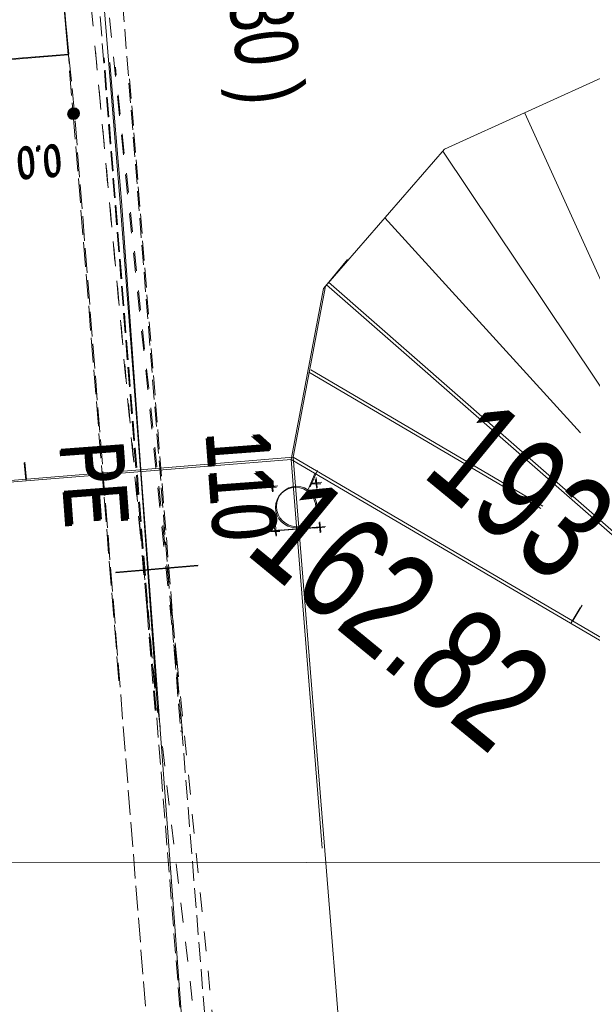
# Model space of a CAD drawing. Header units: metres. Extents: x -740 to 758, y -633 to 854.
# Tile 505 of 656: x -210 to -200, y -125 to -109. Entities that reach past the tile are written whole.
import ezdxf

# ---------------------------------------------------------------- set-up
doc = ezdxf.new("R2010")
doc.units = ezdxf.units.M
doc.header["$MEASUREMENT"] = 0
for name, pattern in [('333_125', [0.4576, 0.3328, -0.1248]), ('333_333', [0.6656, 0.3328, -0.3328]), ('416_125', [0.5408, 0.416, -0.1248])]:
    doc.linetypes.add(name, pattern=pattern)
for name, color, linetype in [('Gas.LOVION', 7, 'Continuous'), ('Gis.LOVION', 7, 'Continuous'), ('Grundkarte.LOVION', 7, 'Continuous'), ('Strom.LOVION', 7, 'Continuous'), ('StromBemass.LOVION', 7, 'Continuous'), ('ViewBounds.LOVION', 7, 'Continuous'), ('Wasser.LOVION', 7, 'Continuous'), ('wasser_projekt.LOVION', 7, 'Continuous')]:
    doc.layers.add(name, color=color, linetype=linetype)
doc.styles.add('ERSTELLTER_STIL_1', font='arial.ttf')

msp = doc.modelspace()

# ---------------------------------------------------------------- hatches: boundary and pattern name
at = {"layer": 'StromBemass.LOVION', "linetype": 'Continuous', "lineweight": 13}
for points in [[(-208.697, -110.179), (-208.69, -110.169), (-208.684, -110.159), (-208.68, -110.148), (-208.677, -110.136), (-208.676, -110.125), (-208.676, -110.113), (-208.677, -110.101), (-208.68, -110.09), (-208.685, -110.079), (-208.69, -110.068), (-208.697, -110.059), (-208.705, -110.05), (-208.715, -110.043), (-208.725, -110.036), (-208.735, -110.031), (-208.747, -110.028), (-208.758, -110.026), (-208.77, -110.025), (-208.782, -110.026), (-208.793, -110.028), (-208.805, -110.032), (-208.815, -110.037), (-208.825, -110.043), (-208.834, -110.051), (-208.843, -110.059), (-208.849, -110.069), (-208.855, -110.079), (-208.859, -110.09), (-208.862, -110.102), (-208.864, -110.113), (-208.864, -110.125), (-208.862, -110.137), (-208.859, -110.148), (-208.855, -110.159), (-208.849, -110.17), (-208.842, -110.179), (-208.834, -110.188), (-208.825, -110.195), (-208.815, -110.202), (-208.804, -110.207), (-208.793, -110.21), (-208.781, -110.213), (-208.769, -110.213), (-208.758, -110.212), (-208.746, -110.21), (-208.735, -110.207), (-208.724, -110.201), (-208.714, -110.195), (-208.705, -110.187)], [(-208.695, -110.178), (-208.688, -110.169), (-208.682, -110.158), (-208.678, -110.147), (-208.675, -110.136), (-208.673, -110.124), (-208.673, -110.112), (-208.675, -110.1), (-208.678, -110.089), (-208.682, -110.078), (-208.688, -110.067), (-208.695, -110.058), (-208.703, -110.049), (-208.712, -110.041), (-208.722, -110.035), (-208.733, -110.03), (-208.745, -110.026), (-208.756, -110.024), (-208.768, -110.024), (-208.78, -110.024), (-208.792, -110.027), (-208.803, -110.03), (-208.814, -110.035), (-208.824, -110.042), (-208.833, -110.049), (-208.841, -110.058), (-208.848, -110.068), (-208.854, -110.078), (-208.858, -110.089), (-208.861, -110.101), (-208.862, -110.113), (-208.862, -110.124), (-208.861, -110.136), (-208.858, -110.148), (-208.853, -110.159), (-208.847, -110.169), (-208.84, -110.179), (-208.832, -110.187), (-208.823, -110.195), (-208.813, -110.201), (-208.802, -110.206), (-208.791, -110.21), (-208.779, -110.212), (-208.767, -110.213), (-208.756, -110.212), (-208.744, -110.21), (-208.733, -110.206), (-208.722, -110.201), (-208.712, -110.195), (-208.703, -110.187)], [(-208.688, -110.166), (-208.681, -110.156), (-208.676, -110.146), (-208.671, -110.135), (-208.668, -110.124), (-208.667, -110.112), (-208.667, -110.1), (-208.669, -110.088), (-208.672, -110.077), (-208.676, -110.066), (-208.682, -110.056), (-208.689, -110.046), (-208.697, -110.038), (-208.706, -110.03), (-208.716, -110.024), (-208.726, -110.019), (-208.738, -110.015), (-208.749, -110.013), (-208.761, -110.012), (-208.773, -110.013), (-208.784, -110.015), (-208.796, -110.019), (-208.806, -110.024), (-208.816, -110.03), (-208.825, -110.038), (-208.833, -110.047), (-208.84, -110.056), (-208.846, -110.067), (-208.85, -110.078), (-208.853, -110.089), (-208.854, -110.101), (-208.854, -110.112), (-208.853, -110.124), (-208.85, -110.136), (-208.846, -110.147), (-208.84, -110.157), (-208.833, -110.166), (-208.825, -110.175), (-208.816, -110.182), (-208.806, -110.189), (-208.795, -110.194), (-208.784, -110.197), (-208.772, -110.199), (-208.76, -110.2), (-208.749, -110.199), (-208.737, -110.197), (-208.726, -110.193), (-208.715, -110.188), (-208.705, -110.182), (-208.696, -110.174)], [(-208.686, -110.167), (-208.679, -110.157), (-208.673, -110.147), (-208.669, -110.136), (-208.666, -110.125), (-208.665, -110.113), (-208.665, -110.101), (-208.666, -110.089), (-208.669, -110.078), (-208.673, -110.067), (-208.679, -110.057), (-208.686, -110.047), (-208.694, -110.039), (-208.703, -110.031), (-208.713, -110.025), (-208.724, -110.02), (-208.735, -110.017), (-208.747, -110.014), (-208.758, -110.014), (-208.77, -110.014), (-208.782, -110.017), (-208.793, -110.02), (-208.803, -110.025), (-208.813, -110.032), (-208.822, -110.039), (-208.83, -110.048), (-208.837, -110.057), (-208.843, -110.068), (-208.847, -110.079), (-208.85, -110.09), (-208.852, -110.102), (-208.852, -110.113), (-208.85, -110.125), (-208.847, -110.137), (-208.843, -110.147), (-208.837, -110.158), (-208.83, -110.167), (-208.822, -110.176), (-208.813, -110.183), (-208.803, -110.189), (-208.792, -110.194), (-208.781, -110.198), (-208.77, -110.2), (-208.758, -110.201), (-208.746, -110.2), (-208.735, -110.198), (-208.723, -110.194), (-208.713, -110.189), (-208.703, -110.183), (-208.694, -110.175)]]:
    msp.add_hatch(color=7, dxfattribs=at).paths.add_polyline_path(points)

# ---------------------------------------------------------------- linework, layer by layer
at = {"layer": 'Gis.LOVION', "color": 44, "linetype": 'Continuous', "lineweight": 18}
for points in [[(-209.117, -106.128), (-212.106, -106.391), (-211.86, -109.367), (-208.855, -109.117), (-209.103, -106.275)], [(-211.704, -106.328), (-212.085, -106.365), (-211.838, -109.341), (-208.846, -109.107), (-208.892, -108.639)]]:
    msp.add_lwpolyline(points, dxfattribs=at)
at = {"layer": 'Grundkarte.LOVION', "color": 7, "linetype": 'Continuous', "lineweight": 13}
for points in [[(-167.803, -112.729), (-167.814, -112.612), (-175.736, -113.209), (-196.328, -109.37), (-199.662, -109.43), (-202.492, -110.712), (-204.537, -113.069), (-205.082, -115.96), (-199.376, -119.304), (-196.911, -119.122), (-196.328, -109.37), (-196.911, -119.122), (-171.527, -117.26)], [(-202.518, -110.744), (-196.911, -119.122), (-196.802, -109.357)], [(-201.132, -110.106), (-199.213, -114.322)], [(-203.501, -111.875), (-200.19, -115.511)], [(-196.291, -119.022), (-196.877, -119.08), (-196.87, -118.547), (-196.877, -119.08), (-199.342, -119.261), (-205.048, -115.918), (-204.503, -113.027), (-204.133, -112.577)], [(-204.484, -113.005), (-197.438, -119.173)], [(-204.45, -112.963), (-197.404, -119.131)], [(-204.783, -114.483), (-200.863, -116.789)], [(-204.749, -114.441), (-200.829, -116.747)]]:
    msp.add_lwpolyline(points, dxfattribs=at)
at = {"layer": 'Grundkarte.LOVION', "color": 8, "linetype": 'Continuous', "lineweight": 18}
for points in [[(-224.516, -117.526), (-205.048, -115.918), (-199.342, -119.261), (-196.259, -119.049)], [(-211.886, -116.507), (-205.082, -115.96), (-199.376, -119.304), (-195.325, -119.026), (-171.527, -117.26)], [(-209.599, -116.017), (-209.57, -116.31)], [(-209.59, -116.007), (-209.562, -116.3)], [(-205.082, -115.96), (-204.558, -122.529)], [(-205.048, -115.918), (-203.68, -132.927), (-203.669, -133.044), (-203.625, -133.187), (-203.614, -133.304), (-203.527, -133.591), (-203.489, -133.676), (-203.401, -133.963), (-203.364, -134.048), (-203.32, -134.192), (-202.97, -134.749), (-202.874, -134.828), (-202.804, -134.94), (-202.707, -135.019), (-202.637, -135.13), (-202.444, -135.289), (-202.374, -135.4), (-202.182, -135.558), (-197.571, -139.186), (-198.857, -123.914)], [(-204.796, -116.464), (-204.676, -116.186)], [(-204.762, -116.422), (-204.641, -116.144)], [(-200.197, -118.468), (-200.349, -118.719)], [(-200.162, -118.425), (-200.315, -118.677)]]:
    msp.add_lwpolyline(points, dxfattribs=at)
at = {"layer": 'Strom.LOVION', "color": 7, "linetype": '333_125', "lineweight": 13}
for points in [[(-207.386, -120.205), (-208.33, -108.283), (-208.414, -107.729), (-208.639, -107.544), (-209.009, -107.536), (-209.004, -107.137), (-208.514, -107.163), (-208.037, -107.5), (-207.936, -108.229), (-206.952, -120.561)], [(-207.816, -109.524), (-206.128, -130.565), (-205.95, -130.873), (-205.752, -130.927), (-205.832, -131.319), (-206.224, -131.24), (-206.529, -130.693), (-208.249, -109.167)]]:
    msp.add_lwpolyline(points, dxfattribs=at)
at = {"layer": 'Strom.LOVION', "color": 9, "linetype": '333_333', "lineweight": 18}
for points in [[(-206.92, -120.588), (-207.035, -119.417), (-208.275, -107.332), (-209, -107.329), (-208.526, -107.637), (-207.426, -119.499), (-207.338, -120.245)], [(-208.394, -109.048), (-207.418, -119.49), (-206.03, -131.265)], [(-205.859, -130.894), (-207.013, -119.391), (-208.057, -109.326)]]:
    msp.add_lwpolyline(points, dxfattribs=at)
at = {"layer": 'Strom.LOVION', "color": 250, "linetype": 'Continuous', "lineweight": 18}
for points in [[(-205.428, -116.349), (-205.398, -116.508)], [(-205.407, -116.323), (-205.39, -116.498)], [(-204.738, -116.361), (-204.563, -116.343)], [(-204.68, -116.29), (-204.65, -116.45)], [(-204.659, -116.264), (-204.642, -116.44)], [(-205.494, -116.429), (-205.332, -116.428)], [(-205.486, -116.419), (-205.311, -116.402)], [(-204.746, -116.371), (-204.584, -116.369)], [(-204.609, -117.022), (-204.592, -117.198)], [(-204.601, -117.012), (-204.584, -117.188)], [(-205.436, -117.177), (-205.274, -117.176)], [(-205.428, -117.167), (-205.252, -117.15)], [(-205.37, -117.097), (-205.34, -117.256)], [(-205.349, -117.071), (-205.332, -117.246)], [(-204.688, -117.119), (-204.512, -117.101)], [(-204.68, -117.109), (-204.504, -117.091)]]:
    msp.add_lwpolyline(points, dxfattribs=at)
at = {"layer": 'Strom.LOVION', "color": 7, "linetype": 'Continuous', "lineweight": 13}
for points in [[(-205.348, -117.168), (-204.6, -117.11)], [(-205.34, -117.158), (-204.592, -117.1)], [(-208.057, -117.876), (-206.665, -117.755)], [(-208.049, -117.867), (-206.657, -117.745)]]:
    msp.add_lwpolyline(points, dxfattribs=at)
for centre in [(-205.008, -116.772), (-204.991, -116.754)]:
    msp.add_circle(centre, 0.341, dxfattribs=at)
at = {"layer": 'StromBemass.LOVION', "color": 7, "linetype": '416_125', "lineweight": 13}
for points in [[(-209, -107.329), (-208.919, -108.311), (-208.77, -110.129), (-207.997, -119.703)], [(-206.095, -131.05), (-207.077, -131.131), (-208.749, -110.103), (-208.892, -108.639)]]:
    msp.add_lwpolyline(points, dxfattribs=at)
at = {"layer": 'StromBemass.LOVION', "color": 7, "linetype": 'Continuous', "lineweight": 13}
for centre, radius in [((-208.77, -110.119), 0.0942), ((-208.768, -110.118), 0.0946), ((-208.761, -110.106), 0.0939), ((-208.758, -110.107), 0.0936)]:
    msp.add_circle(centre, radius, dxfattribs=at)
at = {"layer": 'ViewBounds.LOVION', "color": 1, "linetype": 'Continuous', "lineweight": 18}
msp.add_lwpolyline([(528.379, 238.399), (527.852, -123.837), (-505.561, -122.336), (-505.035, 239.901)], close=True, dxfattribs=at)
at = {"layer": 'Wasser.LOVION', "color": 150, "linetype": 'Continuous', "lineweight": 18}
for points in [[(-207.338, -120.245), (-207.629, -116.209), (-207.975, -111.617), (-208.347, -107.058), (-209.146, -107.047)], [(-205.501, -140.449), (-205.506, -140.095), (-206.738, -128.098), (-207.621, -116.199), (-207.953, -111.591), (-208.153, -109.246)]]:
    msp.add_lwpolyline(points, dxfattribs=at)

# ---------------------------------------------------------------- texts
at = {"layer": 'Gas.LOVION', "color": 7, "linetype": 'Continuous', "lineweight": 13, "attachment_point": 7, "rotation": 320.5841, "style": 'ERSTELLTER_STIL_1'}
for s, insert, char_height in [('{\\A1;\\W0.71561x;193}', (-202.914, -116.24), 1.77844), ('{\\A1;\\W0.71561x;193}', (-202.906, -116.23), 1.77845), ('{\\A1;\\W0.71561x;162.82}', (-205.909, -117.546), 1.77844), ('{\\A1;\\W0.71561x;162.82}', (-205.901, -117.536), 1.77844)]:
    msp.add_mtext(s, dxfattribs=dict(at, insert=insert, char_height=char_height))
at = {"layer": 'StromBemass.LOVION', "color": 7, "linetype": 'Continuous', "lineweight": 13, "attachment_point": 7, "style": 'ERSTELLTER_STIL_1'}
for s, insert, char_height, rotation in [('{\\A1;\\W0.71555x;0.0}', (-209.008, -110.637), 0.53356, 184.2481), ('{\\A1;\\W0.71559x;0.0}', (-208.986, -110.611), 0.53353, 184.2483)]:
    msp.add_mtext(s, dxfattribs=dict(at, insert=insert, char_height=char_height, rotation=rotation))
at = {"layer": 'Wasser.LOVION', "color": 150, "linetype": 'Continuous', "lineweight": 18, "attachment_point": 7, "style": 'ERSTELLTER_STIL_1'}
for s, insert, char_height, rotation in [('{\\A1;\\W0.74890x;110}', (-206.551, -115.519), 1.06709, 274.2454), ('{\\A1;\\W0.74889x;110}', (-206.529, -115.493), 1.0671, 274.2439), ('{\\A1;\\W0.71559x;PE}', (-209.008, -115.718), 1.06709, 274.2454), ('{\\A1;\\W0.71557x;PE}', (-208.987, -115.692), 1.06709, 274.2454)]:
    msp.add_mtext(s, dxfattribs=dict(at, insert=insert, char_height=char_height, rotation=rotation))
at = {"layer": 'wasser_projekt.LOVION', "color": 94, "linetype": 'Continuous', "lineweight": 18, "insert": (-207.639, -99.05), "char_height": 1.0671, "attachment_point": 7, "rotation": 277.3011, "style": 'ERSTELLTER_STIL_1'}
msp.add_mtext('{\\A1;\\W0.71557x;Zultg.zu Haus Nr: ( 30 )}', dxfattribs=at)

doc.saveas('drawing.dxf')
